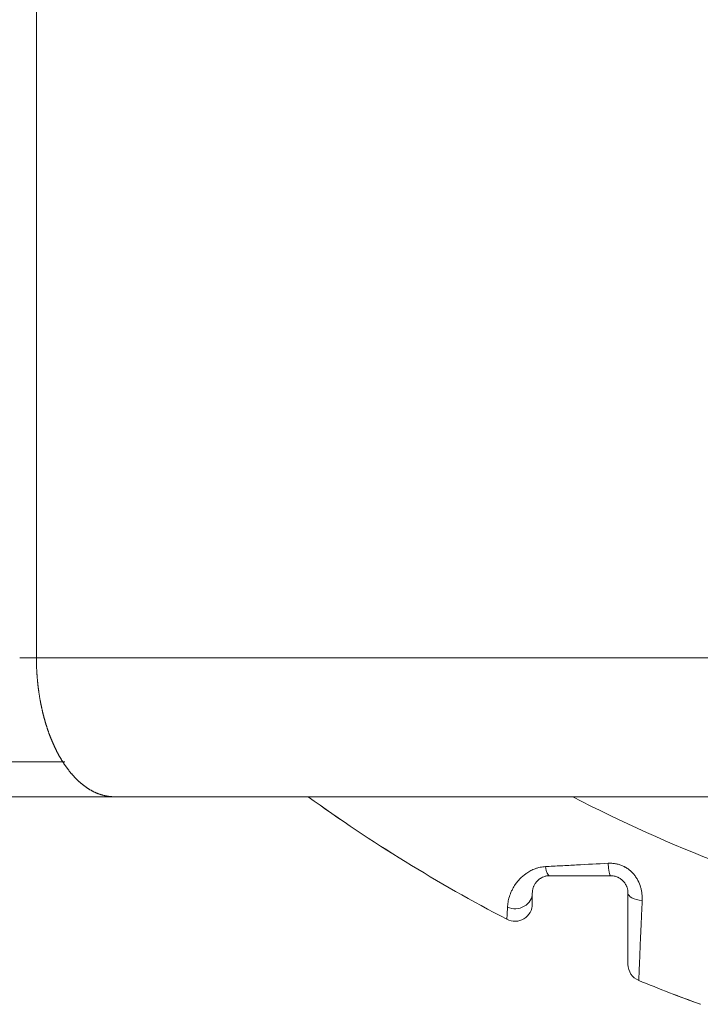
# Model space of a CAD drawing. Header units: millimetres. Extents: x 25069 to 61396, y 8621 to 21558.
# Tile 432 of 656: x 49993 to 50032, y 15745 to 15802. Entities that reach past the tile are written whole.
import ezdxf

# ---------------------------------------------------------------- set-up
doc = ezdxf.new("R2010")
doc.units = ezdxf.units.MM
doc.layers.add('10', color=7, linetype='Continuous')

msp = doc.modelspace()

# ---------------------------------------------------------------- linework, layer by layer
at = {"layer": '10', "color": 7, "linetype": 'Continuous', "lineweight": 15}
for p, q in [((49993.519, 15834.892), (49993.519, 15764.893)), ((49992.559, 15764.893), (49993.519, 15764.893)), ((49993.519, 15764.893), (50033.286, 15764.893)), ((49990.01, 15758.893), (49995.147, 15758.893)), ((49998.008, 15756.893), (49988.371, 15756.893)), ((50033.286, 15756.893), (49998.008, 15756.893))]:
    msp.add_line(p, q, dxfattribs=at)
for centre, radius, start, end in [((50063.286, 15831.893), 92.5, 234.17507, 242.5), ((50063.286, 15831.893), 92.5, 234.17543, 242.5), ((50063.286, 15831.893), 84.5, 242.56962, 248.95735), ((50021.036, 15750.732), 1, 242.5, 0), ((50028.536, 15747.249), 1, 180, 247.6799), ((50063.286, 15831.893), 92.5, 247.67976, 250.02988), ((50063.286, 15831.893), 92.5, 247.67986, 250.02988)]:
    msp.add_arc(centre, radius, start, end, dxfattribs=at)
for centre, major_axis, ratio, start_param, end_param in [((50026.536, 15753.352), (0, 1), 0.139903, 1.861333, 3.141593), ((50023.036, 15753.352), (0, 1), 0.278347, 2.068364, 3.141593), ((50021.036, 15751.352), (-1, 0), 0.902928, 1.128447, 3.141593), ((50028.536, 15751.352), (1, 0), 0.429298, 3.141593, 4.529242)]:
    msp.add_ellipse(centre, major_axis=major_axis, ratio=ratio, start_param=start_param, end_param=end_param, dxfattribs=at)
for points, knots in [([(49993.519, 15764.893), (49993.519, 15764.878), (49993.519, 15764.847), (49993.52, 15764.801), (49993.52, 15764.755), (49993.52, 15764.708), (49993.521, 15764.662), (49993.522, 15764.616), (49993.523, 15764.57), (49993.524, 15764.523), (49993.525, 15764.477), (49993.527, 15764.431), (49993.528, 15764.384), (49993.53, 15764.338), (49993.532, 15764.292), (49993.534, 15764.245), (49993.536, 15764.199), (49993.539, 15764.153), (49993.541, 15764.106), (49993.544, 15764.06), (49993.547, 15764.014), (49993.55, 15763.967), (49993.553, 15763.921), (49993.556, 15763.875), (49993.559, 15763.829), (49993.563, 15763.782), (49993.567, 15763.736), (49993.571, 15763.69), (49993.575, 15763.644), (49993.579, 15763.598), (49993.583, 15763.551), (49993.588, 15763.505), (49993.592, 15763.459), (49993.597, 15763.413), (49993.602, 15763.367), (49993.607, 15763.321), (49993.612, 15763.275), (49993.618, 15763.229), (49993.623, 15763.183), (49993.629, 15763.137), (49993.635, 15763.092), (49993.641, 15763.046), (49993.647, 15763), (49993.653, 15762.954), (49993.66, 15762.909), (49993.667, 15762.863), (49993.673, 15762.818), (49993.68, 15762.772), (49993.688, 15762.727), (49993.695, 15762.681), (49993.702, 15762.636), (49993.71, 15762.591), (49993.717, 15762.545), (49993.725, 15762.5), (49993.733, 15762.455), (49993.742, 15762.41), (49993.75, 15762.365), (49993.758, 15762.32), (49993.767, 15762.275), (49993.776, 15762.231), (49993.785, 15762.186), (49993.794, 15762.141), (49993.803, 15762.097), (49993.813, 15762.052), (49993.822, 15762.008), (49993.832, 15761.964), (49993.842, 15761.919), (49993.852, 15761.875), (49993.862, 15761.831), (49993.872, 15761.787), (49993.883, 15761.743), (49993.893, 15761.7), (49993.904, 15761.656), (49993.915, 15761.612), (49993.926, 15761.569), (49993.937, 15761.526), (49993.949, 15761.482), (49993.96, 15761.439), (49993.972, 15761.396), (49993.984, 15761.353), (49993.996, 15761.31), (49994.008, 15761.267), (49994.02, 15761.225), (49994.032, 15761.182), (49994.045, 15761.14), (49994.058, 15761.098), (49994.071, 15761.055), (49994.084, 15761.013), (49994.097, 15760.971), (49994.11, 15760.93), (49994.124, 15760.888), (49994.137, 15760.846), (49994.151, 15760.805), (49994.165, 15760.763), (49994.179, 15760.722), (49994.193, 15760.681), (49994.207, 15760.64), (49994.222, 15760.6), (49994.236, 15760.559), (49994.251, 15760.518), (49994.266, 15760.478), (49994.281, 15760.438), (49994.296, 15760.398), (49994.312, 15760.358), (49994.327, 15760.318), (49994.343, 15760.278), (49994.358, 15760.239), (49994.374, 15760.2), (49994.39, 15760.161), (49994.407, 15760.121), (49994.423, 15760.083), (49994.439, 15760.044), (49994.456, 15760.005), (49994.473, 15759.967), (49994.49, 15759.929), (49994.507, 15759.891), (49994.524, 15759.853), (49994.541, 15759.815), (49994.558, 15759.778), (49994.576, 15759.74), (49994.594, 15759.703), (49994.611, 15759.666), (49994.629, 15759.629), (49994.648, 15759.593), (49994.666, 15759.556), (49994.684, 15759.52), (49994.703, 15759.484), (49994.721, 15759.448), (49994.74, 15759.412), (49994.759, 15759.377), (49994.778, 15759.341), (49994.797, 15759.306), (49994.816, 15759.271), (49994.837, 15759.234), (49994.86, 15759.194), (49994.884, 15759.151), (49994.909, 15759.109), (49994.934, 15759.067), (49994.959, 15759.024), (49994.985, 15758.982), (49995.011, 15758.94), (49995.037, 15758.899), (49995.064, 15758.857), (49995.091, 15758.816), (49995.118, 15758.775), (49995.146, 15758.733), (49995.174, 15758.693), (49995.202, 15758.652), (49995.231, 15758.612), (49995.26, 15758.571), (49995.289, 15758.531), (49995.318, 15758.492), (49995.348, 15758.452), (49995.379, 15758.413), (49995.409, 15758.374), (49995.44, 15758.335), (49995.471, 15758.297), (49995.503, 15758.258), (49995.534, 15758.221), (49995.567, 15758.183), (49995.599, 15758.146), (49995.632, 15758.109), (49995.665, 15758.072), (49995.699, 15758.036), (49995.732, 15758), (49995.767, 15757.965), (49995.801, 15757.93), (49995.836, 15757.895), (49995.871, 15757.861), (49995.906, 15757.827), (49995.942, 15757.793), (49995.978, 15757.76), (49996.015, 15757.728), (49996.052, 15757.696), (49996.089, 15757.664), (49996.126, 15757.633), (49996.164, 15757.602), (49996.202, 15757.572), (49996.24, 15757.542), (49996.279, 15757.513), (49996.318, 15757.484), (49996.357, 15757.456), (49996.397, 15757.428), (49996.437, 15757.401), (49996.477, 15757.375), (49996.517, 15757.349), (49996.558, 15757.324), (49996.599, 15757.299), (49996.641, 15757.275), (49996.682, 15757.251), (49996.725, 15757.229), (49996.767, 15757.206), (49996.809, 15757.185), (49996.852, 15757.164), (49996.896, 15757.144), (49996.939, 15757.124), (49996.983, 15757.106), (49997.027, 15757.087), (49997.071, 15757.07), (49997.116, 15757.054), (49997.16, 15757.038), (49997.206, 15757.023), (49997.251, 15757.008), (49997.296, 15756.995), (49997.342, 15756.982), (49997.388, 15756.97), (49997.435, 15756.959), (49997.481, 15756.949), (49997.528, 15756.939), (49997.575, 15756.931), (49997.622, 15756.923), (49997.67, 15756.916), (49997.718, 15756.91), (49997.766, 15756.905), (49997.814, 15756.901), (49997.862, 15756.897), (49997.911, 15756.895), (49997.959, 15756.894), (49997.992, 15756.893), (49998.008, 15756.893)], [0, 0, 0, 0, 0.003673, 0.007348, 0.011024, 0.014703, 0.018383, 0.022064, 0.025748, 0.029433, 0.03312, 0.036808, 0.040498, 0.04419, 0.047884, 0.05158, 0.055277, 0.058976, 0.062676, 0.066378, 0.070082, 0.073788, 0.077496, 0.081205, 0.084916, 0.088628, 0.092342, 0.096059, 0.099776, 0.103496, 0.107217, 0.11094, 0.114665, 0.118391, 0.122119, 0.125849, 0.12958, 0.133314, 0.137049, 0.140785, 0.144524, 0.148264, 0.152006, 0.155749, 0.159495, 0.163242, 0.166991, 0.170741, 0.174493, 0.178247, 0.182003, 0.18576, 0.18952, 0.193281, 0.197043, 0.200807, 0.204574, 0.208341, 0.212111, 0.215882, 0.219655, 0.22343, 0.227206, 0.230984, 0.234764, 0.238546, 0.242329, 0.246115, 0.249901, 0.25369, 0.25748, 0.261272, 0.265066, 0.268862, 0.272659, 0.276458, 0.280259, 0.284061, 0.287865, 0.291671, 0.295479, 0.299288, 0.303099, 0.306912, 0.310727, 0.314543, 0.318361, 0.322181, 0.326003, 0.329826, 0.333651, 0.337478, 0.341306, 0.345136, 0.348968, 0.352802, 0.356638, 0.360475, 0.364314, 0.368154, 0.371997, 0.375841, 0.379687, 0.383534, 0.387384, 0.391235, 0.395088, 0.398942, 0.402799, 0.406657, 0.410517, 0.414378, 0.418242, 0.422107, 0.425974, 0.429842, 0.433712, 0.437584, 0.441458, 0.445334, 0.449211, 0.45309, 0.456971, 0.460853, 0.464738, 0.468624, 0.472511, 0.476401, 0.480292, 0.484185, 0.48808, 0.491976, 0.495874, 0.499774, 0.504589, 0.50943, 0.514295, 0.519187, 0.524103, 0.529045, 0.534013, 0.539006, 0.544025, 0.549069, 0.554139, 0.559234, 0.564354, 0.5695, 0.574672, 0.579869, 0.585091, 0.590339, 0.595613, 0.600912, 0.606236, 0.611586, 0.616962, 0.622362, 0.627789, 0.633241, 0.638718, 0.644221, 0.649749, 0.655303, 0.660882, 0.666487, 0.672117, 0.677773, 0.683454, 0.689161, 0.694893, 0.70065, 0.706433, 0.712242, 0.718076, 0.723936, 0.729821, 0.735731, 0.741667, 0.747629, 0.753616, 0.759628, 0.765666, 0.771729, 0.777818, 0.783933, 0.790073, 0.796238, 0.802429, 0.808645, 0.814887, 0.821154, 0.827447, 0.833765, 0.840109, 0.846478, 0.852872, 0.859293, 0.865738, 0.872209, 0.878706, 0.885228, 0.891775, 0.898348, 0.904947, 0.911571, 0.91822, 0.924895, 0.931595, 0.938321, 0.945073, 0.951849, 0.958652, 0.965479, 0.972332, 0.979211, 0.986115, 0.993045, 1, 1, 1, 1]), ([(50022.792, 15752.875), (50023.086, 15752.89), (50023.383, 15752.906), (50023.979, 15752.938), (50024.279, 15752.954), (50025.184, 15753.002), (50025.791, 15753.034), (50026.402, 15753.065)], [0, 0, 0, 0, 0.25, 0.25, 0.5, 0.5, 1, 1, 1, 1]), ([(50026.402, 15753.065), (50026.472, 15753.069), (50026.542, 15753.069), (50026.647, 15753.063), (50026.682, 15753.059), (50026.752, 15753.051), (50026.787, 15753.046), (50026.89, 15753.028), (50027.025, 15752.995), (50027.156, 15752.947), (50027.252, 15752.905), (50027.284, 15752.89), (50027.331, 15752.866), (50027.347, 15752.858), (50027.378, 15752.841), (50027.454, 15752.798), (50027.526, 15752.749), (50027.637, 15752.665), (50027.69, 15752.62), (50027.765, 15752.548), (50027.789, 15752.523), (50027.837, 15752.472), (50027.86, 15752.445), (50027.905, 15752.392), (50027.926, 15752.364), (50027.968, 15752.308), (50027.988, 15752.28), (50028.045, 15752.193), (50028.079, 15752.134), (50028.173, 15751.954), (50028.224, 15751.829), (50028.272, 15751.668), (50028.28, 15751.635), (50028.297, 15751.571), (50028.304, 15751.538), (50028.323, 15751.441), (50028.334, 15751.377), (50028.356, 15751.184), (50028.36, 15751.057), (50028.354, 15750.93)], [0, 0, 0, 0, 0.0625, 0.0625, 0.09375, 0.09375, 0.125, 0.125, 0.1875, 0.25, 0.25, 0.28125, 0.28125, 0.296875, 0.296875, 0.3125, 0.375, 0.375, 0.4375, 0.4375, 0.46875, 0.46875, 0.5, 0.5, 0.53125, 0.53125, 0.5625, 0.5625, 0.625, 0.625, 0.75, 0.75, 0.78125, 0.78125, 0.8125, 0.8125, 0.875, 0.875, 1, 1, 1, 1]), ([(50020.608, 15750.536), (50020.61, 15750.581), (50020.614, 15750.629), (50020.624, 15750.725), (50020.631, 15750.775), (50020.657, 15750.929), (50020.682, 15751.035), (50020.75, 15751.255), (50020.793, 15751.369), (50020.875, 15751.542), (50020.905, 15751.601), (50020.972, 15751.718), (50021.009, 15751.777), (50021.059, 15751.852), (50021.069, 15751.866), (50021.091, 15751.896), (50021.123, 15751.94), (50021.157, 15751.984), (50021.228, 15752.072), (50021.279, 15752.129), (50021.39, 15752.242), (50021.449, 15752.297), (50021.544, 15752.377), (50021.577, 15752.404), (50021.629, 15752.442), (50021.646, 15752.455), (50021.682, 15752.48), (50021.7, 15752.493), (50021.791, 15752.554), (50021.868, 15752.6), (50022.03, 15752.683), (50022.116, 15752.721), (50022.229, 15752.762), (50022.252, 15752.77), (50022.298, 15752.785), (50022.369, 15752.807), (50022.441, 15752.824), (50022.587, 15752.855), (50022.687, 15752.869), (50022.792, 15752.875)], [0, 0, 0, 0, 0.0625, 0.0625, 0.125, 0.125, 0.25, 0.25, 0.375, 0.375, 0.4375, 0.4375, 0.5, 0.5, 0.515625, 0.515625, 0.53125, 0.5625, 0.5625, 0.625, 0.625, 0.6875, 0.6875, 0.71875, 0.71875, 0.734375, 0.734375, 0.75, 0.75, 0.8125, 0.8125, 0.875, 0.875, 0.890625, 0.890625, 0.90625, 0.9375, 0.9375, 1, 1, 1, 1]), ([(50023.036, 15752.352), (50023.003, 15752.352), (50022.971, 15752.35), (50022.91, 15752.344), (50022.88, 15752.34), (50022.823, 15752.329), (50022.796, 15752.323), (50022.743, 15752.308), (50022.718, 15752.3), (50022.646, 15752.274), (50022.603, 15752.254), (50022.543, 15752.222), (50022.524, 15752.211), (50022.487, 15752.188), (50022.47, 15752.176), (50022.42, 15752.141), (50022.39, 15752.116), (50022.336, 15752.067), (50022.312, 15752.042), (50022.267, 15751.992), (50022.247, 15751.967), (50022.21, 15751.916), (50022.194, 15751.891), (50022.149, 15751.817), (50022.126, 15751.769), (50022.089, 15751.676), (50022.075, 15751.631), (50022.059, 15751.566), (50022.055, 15751.545), (50022.048, 15751.504), (50022.045, 15751.483), (50022.038, 15751.424), (50022.036, 15751.387), (50022.036, 15751.352)], [0, 0, 0, 0, 0.03125, 0.03125, 0.0625, 0.0625, 0.09375, 0.09375, 0.125, 0.125, 0.1875, 0.1875, 0.21875, 0.21875, 0.25, 0.25, 0.3125, 0.3125, 0.375, 0.375, 0.4375, 0.4375, 0.5, 0.5, 0.625, 0.625, 0.75, 0.75, 0.8125, 0.8125, 0.875, 0.875, 1, 1, 1, 1]), ([(50026.536, 15752.352), (50025.945, 15752.352), (50025.358, 15752.352), (50024.481, 15752.352), (50024.19, 15752.352), (50023.611, 15752.352), (50023.323, 15752.352), (50023.036, 15752.352)], [0, 0, 0, 0, 0.5, 0.5, 0.75, 0.75, 1, 1, 1, 1]), ([(50027.536, 15751.352), (50027.536, 15751.404), (50027.532, 15751.457), (50027.514, 15751.567), (50027.501, 15751.624), (50027.475, 15751.696), (50027.47, 15751.711), (50027.458, 15751.739), (50027.44, 15751.783), (50027.418, 15751.825), (50027.385, 15751.881), (50027.368, 15751.909), (50027.338, 15751.949), (50027.328, 15751.963), (50027.307, 15751.99), (50027.296, 15752.003), (50027.273, 15752.029), (50027.261, 15752.042), (50027.236, 15752.066), (50027.224, 15752.079), (50027.185, 15752.114), (50027.131, 15752.158), (50027.072, 15752.197), (50027.026, 15752.224), (50027.01, 15752.233), (50026.978, 15752.249), (50026.962, 15752.257), (50026.881, 15752.293), (50026.814, 15752.315), (50026.711, 15752.337), (50026.675, 15752.343), (50026.606, 15752.35), (50026.571, 15752.352), (50026.536, 15752.352)], [0, 0, 0, 0, 0.125, 0.125, 0.25, 0.25, 0.28125, 0.28125, 0.3125, 0.375, 0.375, 0.4375, 0.4375, 0.46875, 0.46875, 0.5, 0.5, 0.53125, 0.53125, 0.5625, 0.5625, 0.625, 0.6875, 0.6875, 0.71875, 0.71875, 0.75, 0.75, 0.875, 0.875, 0.9375, 0.9375, 1, 1, 1, 1]), ([(50022.036, 15751.352), (50022.036, 15751.251), (50022.036, 15751.162), (50022.036, 15751.007), (50022.036, 15750.942), (50022.036, 15750.837), (50022.036, 15750.798), (50022.036, 15750.745), (50022.036, 15750.732), (50022.036, 15750.732)], [0, 0, 0, 0, 0.250102, 0.250102, 0.500203, 0.500203, 0.750305, 0.750305, 1, 1, 1, 1]), ([(50027.536, 15747.249), (50027.536, 15747.249), (50027.536, 15747.274), (50027.536, 15747.348), (50027.536, 15747.379), (50027.536, 15747.425), (50027.536, 15747.435), (50027.536, 15747.455), (50027.536, 15747.465), (50027.536, 15747.498), (50027.536, 15747.521), (50027.536, 15747.643), (50027.536, 15747.763), (50027.536, 15748.045), (50027.536, 15748.208), (50027.536, 15748.484), (50027.536, 15748.581), (50027.536, 15748.783), (50027.536, 15748.888), (50027.536, 15749.215), (50027.536, 15749.45), (50027.536, 15749.733), (50027.536, 15749.765), (50027.536, 15749.829), (50027.536, 15749.925), (50027.536, 15750.022), (50027.536, 15750.22), (50027.536, 15750.355), (50027.536, 15750.768), (50027.536, 15751.054), (50027.536, 15751.352)], [0, 0, 0, 0, 0.125, 0.125, 0.1875, 0.1875, 0.203125, 0.203125, 0.21875, 0.21875, 0.25, 0.25, 0.375, 0.375, 0.5, 0.5, 0.5625, 0.5625, 0.625, 0.625, 0.75, 0.75, 0.765625, 0.765625, 0.78125, 0.8125, 0.8125, 0.875, 0.875, 1, 1, 1, 1]), ([(50028.354, 15750.93), (50028.339, 15750.593), (50028.325, 15750.269), (50028.304, 15749.804), (50028.298, 15749.652), (50028.288, 15749.429), (50028.283, 15749.319), (50028.279, 15749.21), (50028.275, 15749.139), (50028.274, 15749.103), (50028.26, 15748.785), (50028.249, 15748.521), (50028.233, 15748.153), (50028.228, 15748.035), (50028.221, 15747.866), (50028.217, 15747.783), (50028.214, 15747.703), (50028.212, 15747.65), (50028.211, 15747.624), (50028.201, 15747.392), (50028.193, 15747.211), (50028.18, 15746.895), (50028.175, 15746.762), (50028.169, 15746.626), (50028.168, 15746.6), (50028.166, 15746.564), (50028.166, 15746.553), (50028.165, 15746.53), (50028.163, 15746.477), (50028.16, 15746.4), (50028.157, 15746.338), (50028.156, 15746.324), (50028.156, 15746.324)], [0, 0, 0, 0, 0.125027, 0.125027, 0.18754, 0.18754, 0.218797, 0.234425, 0.234425, 0.250053, 0.250053, 0.37508, 0.37508, 0.437594, 0.437594, 0.46885, 0.484479, 0.484479, 0.500107, 0.500107, 0.625134, 0.625134, 0.75016, 0.75016, 0.781417, 0.781417, 0.797045, 0.797045, 0.812674, 0.875187, 0.9377, 1, 1, 1, 1]), ([(50020.575, 15749.845), (50020.575, 15749.845), (50020.575, 15749.86), (50020.578, 15749.918), (50020.58, 15749.962), (50020.586, 15750.079), (50020.589, 15750.152), (50020.598, 15750.323), (50020.603, 15750.423), (50020.608, 15750.536)], [0, 0, 0, 0, 0.25, 0.25, 0.5, 0.5, 0.75, 0.75, 1, 1, 1, 1])]:
    msp.add_open_spline(points, degree=3, knots=knots, dxfattribs=at)
msp.add_open_spline([(50031.703, 15744.952), (50030.511, 15745.385), (50029.329, 15745.842), (50028.156, 15746.324)], degree=3, dxfattribs=at)

doc.saveas('drawing.dxf')
